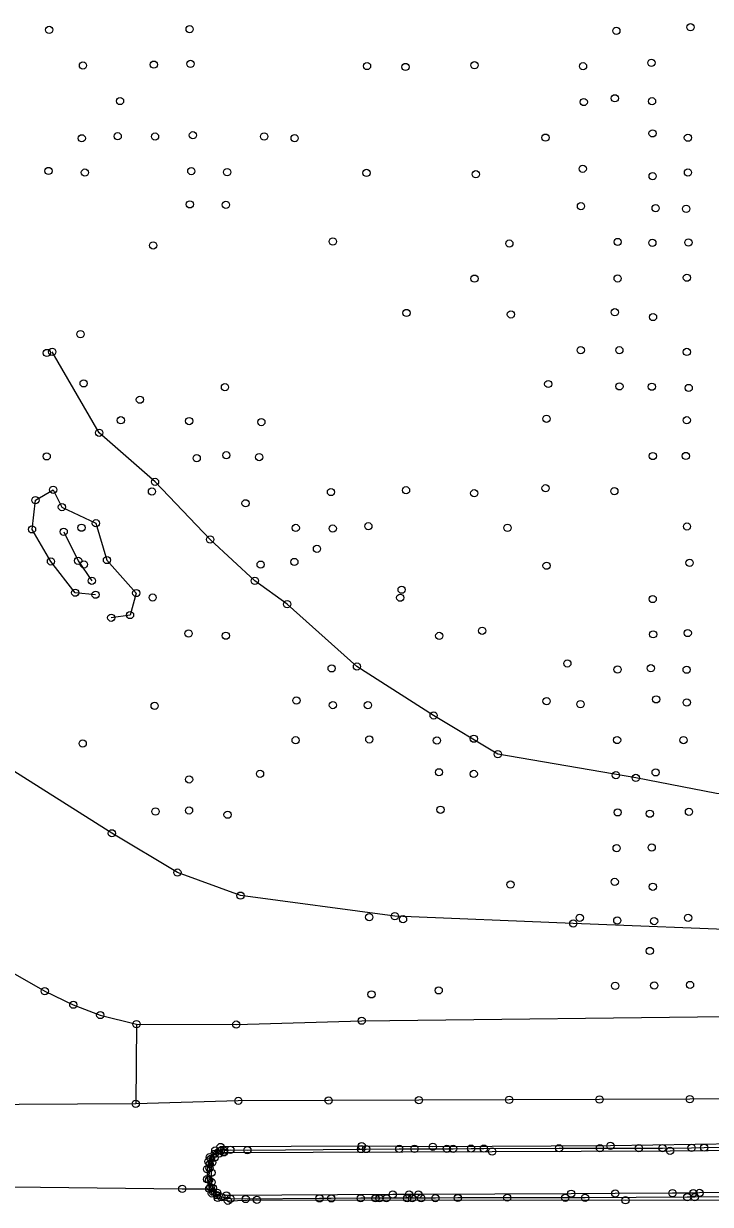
# Model space of a CAD drawing. Extents: x 20503438 to 20508873, y 7964251 to 7984667.
# Drawn here: x 20507281.3 to 20507471.4, y 7970527 to 7970853.9 of the extents above; entities that cross this region are included whole.
import ezdxf

# ---------------------------------------------------------------- set-up
doc = ezdxf.new("R2010")
doc.units = 0
for name, color, linetype in [('SurBreakLine', 7, 'Continuous'), ('SurConcreteSlab', 7, 'Continuous'), ('SurDrainageArrowUp', 7, 'Continuous'), ('SurEdgeCurb', 7, 'Continuous'), ('SurEdgeRoadPaved', 7, 'Continuous'), ('SurSurveyPoints', 7, 'Continuous')]:
    doc.layers.add(name, color=color, linetype=linetype)

msp = doc.modelspace()

# ---------------------------------------------------------------- linework, layer by layer
at = {"layer": 'SurBreakLine'}
for points in [[(20507519.32, 7970635.39), (20507494.99, 7970638.82), (20507473.13, 7970640.76), (20507450.77, 7970645.04), (20507412.57, 7970651.6), (20507394.82, 7970662.34), (20507373.6, 7970675.86), (20507354.28, 7970693.14), (20507345.33, 7970699.59), (20507332.96, 7970711.06), (20507317.71, 7970726.99), (20507302.23, 7970740.6), (20507289.26, 7970763.02)], [(20507301.25, 7970695.77), (20507295.62, 7970696.32), (20507288.9, 7970704.98), (20507283.66, 7970713.85), (20507284.6, 7970721.93), (20507289.52, 7970724.82), (20507291.94, 7970720.03), (20507301.35, 7970715.54), (20507304.4, 7970705.37), (20507312.51, 7970696.23), (20507310.78, 7970690.13), (20507305.59, 7970689.39)], [(20507292.43, 7970713.2), (20507296.4, 7970705.17), (20507300.2, 7970699.62)], [(20506811.98, 7970536.78), (20506836.56, 7970536.45), (20506869.67, 7970536.14), (20506950.37, 7970535.31), (20507049.63, 7970534.39), (20507058.31, 7970534.32), (20507111.05, 7970533.67), (20507192.54, 7970532.87), (20507207.39, 7970532.69), (20507231.1, 7970532.4), (20507325.24, 7970531.28), (20507332.71, 7970531.28)]]:
    msp.add_lwpolyline(points, dxfattribs=at)
at = {"layer": 'SurConcreteSlab'}
for points in [[(20507312.57, 7970576.87), (20507312.35, 7970554.79), (20507263.82, 7970554.5), (20507242.56, 7970554.37), (20507227.22, 7970553.75), (20507190.41, 7970554.65), (20507190.38, 7970575.73)], [(20507665.7, 7970556.34), (20507640.7, 7970556.31), (20507615.7, 7970556.28), (20507590.7, 7970556.26), (20507565.71, 7970556.23), (20507540.71, 7970556.2), (20507515.71, 7970556.17), (20507490.72, 7970556.15), (20507465.72, 7970556.1), (20507440.73, 7970556.01), (20507415.73, 7970555.92), (20507390.74, 7970555.83), (20507365.75, 7970555.74), (20507340.76, 7970555.65), (20507312.35, 7970554.79)]]:
    msp.add_lwpolyline(points, dxfattribs=at)
at = {"layer": 'SurDrainageArrowUp'}
msp.add_lwpolyline([(20507534.12, 7970596.89), (20507522.3, 7970599.82), (20507508.22, 7970600.53), (20507484.81, 7970602.73), (20507433.47, 7970604.73), (20507384.07, 7970606.77), (20507341.35, 7970612.44), (20507323.9, 7970618.83), (20507305.77, 7970629.7), (20507272.22, 7970650.9)], dxfattribs=at)
at = {"layer": 'SurEdgeCurb'}
for points in [[(20507478.95, 7970543.7), (20507443.75, 7970543.17), (20507394.6, 7970542.91), (20507374.91, 7970543.12), (20507335.85, 7970542.86), (20507334.39, 7970541.92), (20507332.83, 7970540.04), (20507332.46, 7970538.85), (20507332.15, 7970536.71), (20507332.1, 7970533.9), (20507332.71, 7970531.28), (20507333.45, 7970529.99), (20507335.07, 7970528.74), (20507337.88, 7970527.96), (20507345.9, 7970528.22), (20507447.92, 7970528.1), (20507486.45, 7970528.25)], [(20507489.8, 7970529.01), (20507467.09, 7970528.97), (20507465.01, 7970528.96), (20507436.73, 7970528.78), (20507431.25, 7970528.79), (20507415.19, 7970528.82), (20507401.5, 7970528.73), (20507395.29, 7970528.7), (20507391.37, 7970528.67), (20507388.86, 7970528.66), (20507387.45, 7970528.65), (20507381.75, 7970528.64), (20507379.82, 7970528.64), (20507378.71, 7970528.64), (20507374.63, 7970528.64), (20507366.49, 7970528.63), (20507363.23, 7970528.63), (20507342.81, 7970528.44), (20507338.59, 7970528.52), (20507336.06, 7970528.96), (20507334.87, 7970529.51), (20507333.75, 7970530.45), (20507333.04, 7970531.69), (20507332.65, 7970533.73), (20507332.78, 7970537), (20507332.84, 7970538.07), (20507333.17, 7970539.61), (20507334.22, 7970540.99), (20507335.88, 7970541.82), (20507336.82, 7970541.91), (20507338.56, 7970542.06), (20507343.26, 7970541.98), (20507374.72, 7970542.28), (20507376.13, 7970542.29), (20507385.31, 7970542.32), (20507389.53, 7970542.33), (20507398.49, 7970542.37), (20507400.2, 7970542.37), (20507405.16, 7970542.39), (20507408.71, 7970542.4), (20507429.52, 7970542.49), (20507440.85, 7970542.55), (20507451.64, 7970542.55), (20507458.14, 7970542.55), (20507466.21, 7970542.63), (20507469.69, 7970542.67), (20507499.04, 7970543.06)], [(20507490.95, 7970530.21), (20507468.42, 7970530.13), (20507466.71, 7970530.11), (20507460.94, 7970530.08), (20507445.09, 7970529.98), (20507432.87, 7970529.92), (20507390.61, 7970529.72), (20507388.02, 7970529.71), (20507383.5, 7970529.69), (20507337.47, 7970529.43), (20507334.89, 7970530.16), (20507333.75, 7970531.49), (20507333.38, 7970533.1), (20507333.36, 7970535.73), (20507333.56, 7970538.54), (20507334.19, 7970539.87), (20507335.49, 7970541.04), (20507336.74, 7970541.36), (20507411.02, 7970541.59), (20507460.25, 7970541.8), (20507481.34, 7970542.01)]]:
    msp.add_lwpolyline(points, dxfattribs=at)
at = {"layer": 'SurEdgeRoadPaved'}
msp.add_lwpolyline([(20507278.37, 7970591.06), (20507287.18, 7970585.98), (20507295.08, 7970582.25), (20507302.55, 7970579.39), (20507312.57, 7970576.87), (20507340.18, 7970576.74), (20507374.9, 7970577.82), (20507483.39, 7970579.1), (20507510.24, 7970579.27), (20507522.18, 7970579.34), (20507537.09, 7970579.43), (20507574.45, 7970579.28), (20507594.6, 7970579.19), (20507614.92, 7970579.02), (20507658.7, 7970578.69)], dxfattribs=at)
at = {"layer": 'SurSurveyPoints'}
for centre in [(20507288.4, 7970852.14), (20507327.28, 7970852.35), (20507445.39, 7970851.87), (20507465.9, 7970852.88), (20507297.76, 7970842.27), (20507317.38, 7970842.52), (20507327.53, 7970842.73), (20507376.38, 7970842.14), (20507387.03, 7970841.88), (20507406.13, 7970842.36), (20507436.16, 7970842.08), (20507455.09, 7970843.02), (20507308.02, 7970832.44), (20507436.37, 7970832.17), (20507444.98, 7970833.2), (20507455.26, 7970832.38), (20507297.42, 7970822.13), (20507307.37, 7970822.69), (20507317.71, 7970822.61), (20507328.19, 7970822.97), (20507347.92, 7970822.64), (20507356.35, 7970822.17), (20507425.79, 7970822.31), (20507455.41, 7970823.5), (20507465.2, 7970822.29), (20507288.22, 7970813.08), (20507298.3, 7970812.64), (20507327.74, 7970813.05), (20507337.66, 7970812.76), (20507376.24, 7970812.54), (20507406.48, 7970812.18), (20507436.08, 7970813.7), (20507455.43, 7970811.65), (20507465.21, 7970812.65), (20507327.35, 7970803.83), (20507337.32, 7970803.71), (20507435.6, 7970803.33), (20507456.26, 7970802.77), (20507464.7, 7970802.61), (20507317.19, 7970792.47), (20507366.91, 7970793.56), (20507415.78, 7970792.98), (20507445.75, 7970793.43), (20507455.36, 7970793.18), (20507465.34, 7970793.28), (20507406.13, 7970783.27), (20507445.74, 7970783.33), (20507464.91, 7970783.53), (20507387.29, 7970773.76), (20507416.21, 7970773.37), (20507444.97, 7970773.97), (20507455.54, 7970772.64), (20507297.09, 7970767.9), (20507287.75, 7970762.69), (20507289.26, 7970763.02), (20507435.53, 7970763.46), (20507446.22, 7970763.45), (20507464.88, 7970762.98), (20507297.94, 7970754.28), (20507337.06, 7970753.23), (20507426.54, 7970754.1), (20507446.24, 7970753.45), (20507455.22, 7970753.35), (20507465.41, 7970753), (20507313.52, 7970749.75), (20507308.23, 7970744.06), (20507327.14, 7970743.84), (20507347.14, 7970743.56), (20507426.05, 7970744.48), (20507464.87, 7970744.07), (20507302.23, 7970740.6), (20507287.72, 7970734.07), (20507329.23, 7970733.58), (20507337.44, 7970734.37), (20507346.54, 7970733.86), (20507455.49, 7970734.16), (20507464.61, 7970734.17), (20507317.71, 7970726.99), (20507289.52, 7970724.82), (20507316.86, 7970724.35), (20507366.4, 7970724.19), (20507387.18, 7970724.68), (20507406.05, 7970723.85), (20507425.8, 7970725.24), (20507444.84, 7970724.44), (20507284.6, 7970721.93), (20507291.94, 7970720.03), (20507342.77, 7970721.07), (20507283.66, 7970713.85), (20507292.43, 7970713.2), (20507297.36, 7970714.31), (20507301.35, 7970715.54), (20507356.66, 7970714.25), (20507366.89, 7970714.07), (20507376.75, 7970714.72), (20507415.26, 7970714.28), (20507464.94, 7970714.67), (20507332.96, 7970711.06), (20507362.53, 7970708.47), (20507288.9, 7970704.98), (20507296.4, 7970705.17), (20507298.03, 7970704.15), (20507304.4, 7970705.37), (20507346.94, 7970704.09), (20507356.27, 7970704.83), (20507426.07, 7970703.8), (20507465.66, 7970704.58), (20507300.2, 7970699.62), (20507345.33, 7970699.59), (20507385.96, 7970697.15), (20507295.62, 7970696.32), (20507301.25, 7970695.77), (20507312.51, 7970696.23), (20507317.05, 7970694.97), (20507385.57, 7970694.94), (20507455.45, 7970694.57), (20507310.78, 7970690.13), (20507354.28, 7970693.14), (20507305.59, 7970689.39), (20507326.99, 7970685.03), (20507337.31, 7970684.42), (20507396.37, 7970684.36), (20507408.26, 7970685.78), (20507455.57, 7970684.79), (20507465.14, 7970685.15), (20507366.59, 7970675.37), (20507373.6, 7970675.86), (20507431.83, 7970676.74), (20507445.72, 7970675.06), (20507454.93, 7970675.4), (20507464.84, 7970675), (20507317.59, 7970664.98), (20507356.83, 7970666.48), (20507366.94, 7970665.2), (20507376.62, 7970665.18), (20507426.08, 7970666.28), (20507435.45, 7970665.46), (20507456.41, 7970666.78), (20507464.87, 7970665.93), (20507394.82, 7970662.34), (20507297.68, 7970654.58), (20507356.62, 7970655.46), (20507377.01, 7970655.7), (20507395.73, 7970655.4), (20507405.95, 7970655.89), (20507445.59, 7970655.53), (20507463.98, 7970655.51), (20507412.57, 7970651.6), (20507327.13, 7970644.62), (20507346.76, 7970646.16), (20507396.3, 7970646.59), (20507405.92, 7970646.14), (20507445.27, 7970645.8), (20507450.77, 7970645.04), (20507456.26, 7970646.57), (20507317.82, 7970635.75), (20507327.11, 7970636.04), (20507337.79, 7970634.85), (20507396.72, 7970636.23), (20507445.75, 7970635.5), (20507454.66, 7970635.13), (20507465.49, 7970635.66), (20507305.77, 7970629.7), (20507445.47, 7970625.58), (20507455.17, 7970625.76), (20507323.9, 7970618.83), (20507416.09, 7970615.51), (20507444.94, 7970616.25), (20507455.49, 7970614.91), (20507341.35, 7970612.44), (20507376.99, 7970606.49), (20507384.07, 7970606.77), (20507386.35, 7970605.9), (20507435.25, 7970606.31), (20507445.65, 7970605.55), (20507455.83, 7970605.4), (20507465.24, 7970606.31), (20507433.47, 7970604.73), (20507454.66, 7970597.12), (20507287.18, 7970585.98), (20507396.22, 7970586.21), (20507445.06, 7970587.47), (20507455.88, 7970587.55), (20507465.78, 7970587.71), (20507295.08, 7970582.25), (20507377.62, 7970585.11), (20507302.55, 7970579.39), (20507312.57, 7970576.87), (20507312.57, 7970576.87), (20507340.18, 7970576.74), (20507374.9, 7970577.82), (20507465.72, 7970556.1), (20507312.35, 7970554.79), (20507312.35, 7970554.79), (20507340.76, 7970555.65), (20507365.75, 7970555.74), (20507390.74, 7970555.83), (20507415.73, 7970555.92), (20507440.73, 7970556.01), (20507374.91, 7970543.12), (20507443.75, 7970543.17), (20507332.83, 7970540.04), (20507334.19, 7970539.87), (20507334.22, 7970540.99), (20507334.39, 7970541.92), (20507335.49, 7970541.04), (20507335.85, 7970542.86), (20507335.88, 7970541.82), (20507336.74, 7970541.36), (20507336.82, 7970541.91), (20507338.56, 7970542.06), (20507343.26, 7970541.98), (20507374.72, 7970542.28), (20507376.13, 7970542.29), (20507385.31, 7970542.32), (20507389.53, 7970542.33), (20507394.6, 7970542.91), (20507398.49, 7970542.37), (20507400.2, 7970542.37), (20507405.16, 7970542.39), (20507408.71, 7970542.4), (20507411.02, 7970541.59), (20507429.52, 7970542.49), (20507440.85, 7970542.55), (20507451.64, 7970542.55), (20507458.14, 7970542.55), (20507460.25, 7970541.8), (20507466.21, 7970542.63), (20507469.69, 7970542.67), (20507332.15, 7970536.71), (20507332.46, 7970538.85), (20507332.78, 7970537), (20507332.84, 7970538.07), (20507333.17, 7970539.61), (20507333.56, 7970538.54), (20507332.1, 7970533.9), (20507332.65, 7970533.73), (20507333.36, 7970535.73), (20507325.24, 7970531.28), (20507332.71, 7970531.28), (20507332.71, 7970531.28), (20507332.71, 7970531.28), (20507333.04, 7970531.69), (20507333.38, 7970533.1), (20507333.45, 7970529.99), (20507333.75, 7970531.49), (20507333.75, 7970530.45), (20507334.89, 7970530.16), (20507432.87, 7970529.92), (20507445.09, 7970529.98), (20507460.94, 7970530.08), (20507466.71, 7970530.11), (20507468.42, 7970530.13), (20507334.87, 7970529.51), (20507335.07, 7970528.74), (20507336.06, 7970528.96), (20507337.47, 7970529.43), (20507337.88, 7970527.96), (20507338.59, 7970528.52), (20507342.81, 7970528.44), (20507345.9, 7970528.22), (20507363.23, 7970528.63), (20507366.49, 7970528.63), (20507374.63, 7970528.64), (20507378.71, 7970528.64), (20507379.82, 7970528.64), (20507381.75, 7970528.64), (20507383.5, 7970529.69), (20507387.45, 7970528.65), (20507388.02, 7970529.71), (20507388.86, 7970528.66), (20507390.61, 7970529.72), (20507391.37, 7970528.67), (20507395.29, 7970528.7), (20507401.5, 7970528.73), (20507415.19, 7970528.82), (20507431.25, 7970528.79), (20507436.73, 7970528.78), (20507447.92, 7970528.1), (20507465.01, 7970528.96), (20507467.09, 7970528.97)]:
    msp.add_circle(centre, 1, dxfattribs=at)

doc.saveas('drawing.dxf')
